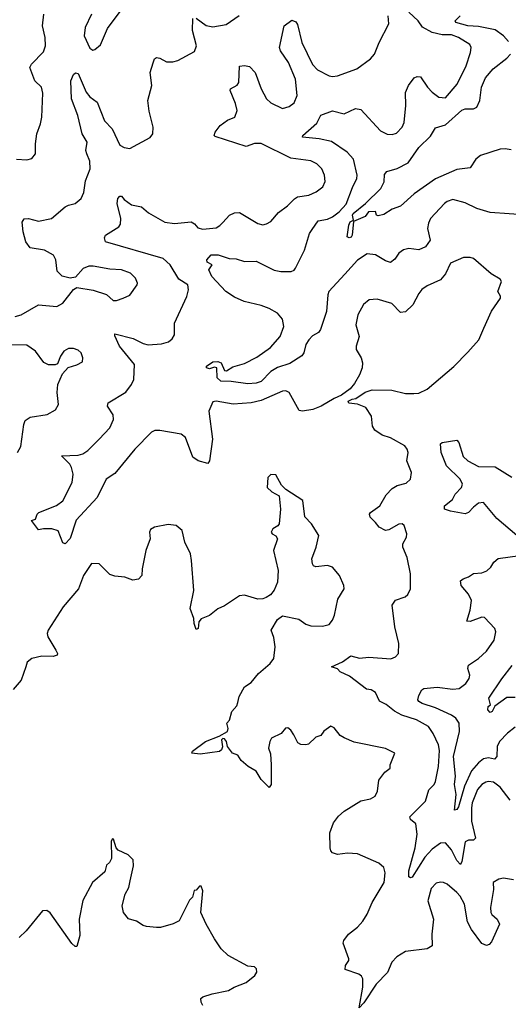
# Model space of a CAD drawing. Extents: x 1550320 to 1685906, y 509093 to 640511.
# Tile 362 of 532: x 1613882 to 1616824, y 599892 to 605822. Entities that reach past the tile are written whole.
import ezdxf

# ---------------------------------------------------------------- set-up
doc = ezdxf.new("R2010")
doc.units = 0

msp = doc.modelspace()

# ---------------------------------------------------------------- linework, layer by layer
at = {"layer": '0CON20XD'}
for points in [[(1613862.4, 604982.4), (1613925, 604977.5), (1613955, 604986), (1613976.3, 605013.7), (1613976.7, 605075), (1613985.6, 605134.4), (1614007.1, 605195), (1614014.3, 605235), (1614020.3, 605380.3), (1614013.8, 605415), (1613972.5, 605455), (1613943.9, 605535), (1613952.7, 605555), (1614025, 605628.1), (1614037.3, 605665), (1614035.3, 605715), (1614020, 605785), (1614028, 605855)], [(1614314.4, 605855), (1614275.7, 605775), (1614270.6, 605725), (1614305, 605650), (1614321.7, 605638.3), (1614335, 605642.5), (1614368.8, 605671.2), (1614411.3, 605768.7), (1614504, 605895)], [(1616944.1, 604645.9), (1616715, 604662), (1616635, 604685.7), (1616565, 604720), (1616490.5, 604739.5), (1616455, 604728), (1616438.8, 604715), (1616355.7, 604625), (1616342.6, 604597.4), (1616336.7, 604565), (1616354.4, 604495), (1616325, 604454.4), (1616285, 604436.7), (1616225, 604444.2), (1616193.2, 604436.8), (1616165, 604416), (1616140.6, 604379.4), (1616115, 604360.8), (1616085, 604368.9), (1616025, 604406.4), (1615975, 604411.9), (1615915, 604374.5), (1615839.6, 604290.4), (1615743.5, 604185), (1615736.7, 604165), (1615728.4, 604065), (1615693.1, 603956.9), (1615681.4, 603938.6), (1615645, 603918.9), (1615622.9, 603895), (1615605.4, 603865), (1615592.5, 603815), (1615581.7, 603798.3), (1615508.9, 603751.1), (1615435, 603727.3), (1615395, 603703.5), (1615335, 603643.2), (1615305, 603633.4), (1615255, 603629.2), (1615155, 603644.1), (1615093.1, 603645), (1615070.9, 603665), (1615068.8, 603725), (1615055, 603728.6), (1615025, 603718.9), (1615006.2, 603725), (1615006, 603735), (1615045, 603760.6), (1615075, 603763.3), (1615095.7, 603755), (1615115, 603710), (1615127, 603707), (1615165, 603731.9), (1615235, 603751.1), (1615309.6, 603790.4), (1615392.4, 603847.6), (1615451.2, 603915), (1615472.8, 603975), (1615465, 604019.2), (1615433.3, 604055), (1615385, 604082.5), (1615335, 604101.1), (1615234.1, 604125.9), (1615175, 604151.9), (1615124, 604185), (1615038, 604275), (1615021.2, 604315), (1615040, 604345), (1615011.4, 604361.4), (1615008.8, 604375), (1615035, 604406), (1615077, 604407), (1615143.2, 604383.2), (1615185, 604382.2), (1615235, 604366.2), (1615305, 604367.3), (1615415, 604313.1), (1615455, 604305.5), (1615517.5, 604305), (1615535, 604314), (1615543.6, 604326.4), (1615596.9, 604435), (1615626.5, 604535), (1615642, 604558), (1615678.5, 604611.5), (1615735, 604620), (1615766, 604634), (1615805, 604665.4), (1615847.8, 604712.2), (1615885, 604812.5), (1615912.2, 604865), (1615913.5, 604885), (1615891.5, 604981.5), (1615854.5, 605025), (1615758.4, 605088.4), (1615684.6, 605105.4), (1615585, 605113.8), (1615586.7, 605125), (1615670.8, 605199.2), (1615695, 605247.5), (1615765, 605274), (1615835, 605255.6), (1615903.2, 605286.8), (1615935, 605280.8), (1616055, 605151.9), (1616095, 605133.1), (1616125, 605130.8), (1616150.9, 605139.1), (1616185, 605174), (1616196.2, 605203.8), (1616207.5, 605305), (1616205.4, 605384.6), (1616222.2, 605425), (1616257.7, 605472.3), (1616275, 605481.1), (1616295, 605477.5), (1616337.5, 605415), (1616365, 605385.6), (1616405.6, 605355.6), (1616445, 605352.5), (1616516.5, 605433.5), (1616570.8, 605545), (1616597.1, 605625), (1616600.8, 605655), (1616592.4, 605672.4), (1616525, 605714.5), (1616481.2, 605731.2), (1616425, 605732.1), (1616365.3, 605745.3), (1616307.7, 605777.7), (1616281.8, 605815), (1616225, 605866.8)], [(1613855, 604034.5), (1613891.2, 604045), (1613995, 604104.3), (1614105, 604094.2), (1614142, 604115), (1614205, 604197.5), (1614225, 604210), (1614325, 604194), (1614405, 604168), (1614445, 604131.2), (1614465, 604130.8), (1614505.9, 604144.1), (1614545, 604163.8), (1614588.8, 604225), (1614591.2, 604235), (1614578.8, 604265), (1614550, 604295), (1614495.5, 604315.5), (1614425, 604319.4), (1614325, 604338), (1614297.7, 604337.7), (1614265, 604323.8), (1614217.7, 604272.3), (1614185, 604266), (1614137, 604277), (1614106.8, 604306.8), (1614100, 604375), (1614085, 604404.4), (1614031.2, 604435), (1613945, 604447.8), (1613919.6, 604485), (1613903.5, 604545), (1613897.7, 604602.3), (1613908, 604622), (1613935, 604624.2), (1613995, 604609.5), (1614074.4, 604625.6), (1614155.7, 604694.3), (1614175, 604706), (1614215, 604716.2), (1614251.2, 604745), (1614268.3, 604781.7), (1614278.3, 604851.7), (1614306.6, 604925), (1614305, 604970), (1614285.3, 605015), (1614280, 605035), (1614288.9, 605085), (1614258.3, 605135), (1614232.1, 605245), (1614193.6, 605345), (1614189.4, 605455), (1614205, 605492.5), (1614217, 605503), (1614235, 605497.5), (1614281.2, 605385), (1614305, 605358.5), (1614348.9, 605325), (1614392.7, 605212.7), (1614438.8, 605165), (1614485, 605066.2), (1614511.7, 605051.7), (1614545, 605047.1), (1614667, 605113), (1614683.8, 605135), (1614686, 605175), (1614661.3, 605271.3), (1614654.2, 605335), (1614677.5, 605425), (1614668.1, 605505), (1614685, 605562.5), (1614694.2, 605585.8), (1614706.4, 605593.6), (1614725, 605590.8), (1614765, 605567.5), (1614805, 605567.5), (1614835, 605577.5), (1614935, 605631.2), (1614945.6, 605665), (1614923.4, 605756.6), (1614925, 605830)], [(1616365, 600827.1), (1616321.4, 600778.6), (1616245, 600658.1), (1616235, 600652.9), (1616225, 600660), (1616224.7, 600695), (1616264, 600835), (1616276.1, 600916.1), (1616267.9, 600977.9), (1616235.7, 601005.7), (1616231.2, 601021.2), (1616326.2, 601115), (1616346.2, 601183.8), (1616377.5, 601215), (1616386.4, 601233.6), (1616404.5, 601325), (1616409.6, 601419.6), (1616404.4, 601455), (1616372.2, 601522.2), (1616342.5, 601565), (1616271.4, 601605), (1616183.2, 601633.2), (1616137.9, 601657.9), (1616088.4, 601698.4), (1616047.8, 601717.8), (1616025, 601769.4), (1615997.5, 601785), (1615970.2, 601790.2), (1615868.6, 601868.6), (1615811.9, 601895), (1615795, 601912), (1615760, 601925), (1615825, 601955.6), (1615875, 601990.6), (1615927.5, 601977.5), (1615985, 601983.2), (1616116.9, 601973.1), (1616145.6, 601984.4), (1616162, 602005), (1616164.2, 602065), (1616140, 602165), (1616123.8, 602295), (1616144.2, 602325.8), (1616203, 602347), (1616219.7, 602360.3), (1616234.3, 602395), (1616234.2, 602485), (1616215, 602582.5), (1616188.1, 602645), (1616189.4, 602665), (1616210.6, 602705), (1616212.9, 602725), (1616197.5, 602775), (1616185, 602785.8), (1616165, 602784.3), (1616105, 602749.4), (1616085, 602745.7), (1616046.7, 602765), (1616024.4, 602794.4), (1615992, 602825), (1615988, 602845), (1615994, 602855), (1616049.4, 602895), (1616088.8, 602961.2), (1616125, 602998.6), (1616155, 603017.5), (1616208.3, 603031.7), (1616234.2, 603055.8), (1616240.8, 603095), (1616213.8, 603165), (1616221.2, 603215), (1616215.7, 603235.7), (1616200, 603255), (1616115, 603303.8), (1616065, 603320), (1616020.5, 603350.5), (1616006.7, 603375), (1616001.2, 603435), (1615965.8, 603485.8), (1615915, 603507.5), (1615863, 603513), (1615860, 603525), (1615883, 603537), (1615905, 603540), (1615961.7, 603578.3), (1616005, 603593.8), (1616121.7, 603591.7), (1616205, 603570.8), (1616255, 603570), (1616285, 603572.5), (1616335, 603596.2), (1616495, 603733.3), (1616581.2, 603818.8), (1616646.2, 603895), (1616675.9, 603964.1), (1616723, 604067), (1616776.7, 604145), (1616777, 604157), (1616761.2, 604185), (1616783.3, 604245), (1616775, 604260), (1616720.9, 604290.9), (1616615, 604384.2), (1616595, 604390.8), (1616555, 604390), (1616475, 604355.8), (1616445, 604292), (1616415.4, 604254.6), (1616335, 604218.9), (1616303.1, 604196.9), (1616285, 604174), (1616250, 604105), (1616205, 604061.9), (1616175, 604059.2), (1616123.3, 604113.3), (1616035, 604139.2), (1615985.7, 604134.3), (1615952.4, 604107.6), (1615917.5, 604045), (1615906, 603985), (1615925.8, 603915), (1615908.8, 603855), (1615908.8, 603835), (1615938.8, 603785), (1615946, 603755), (1615944, 603725), (1615927.7, 603682.3), (1615898.8, 603631.2), (1615871.2, 603598.8), (1615820, 603560), (1615775, 603540.8), (1615696.3, 603493.7), (1615646.1, 603473.9), (1615585, 603463.5), (1615565, 603467.5), (1615505, 603576), (1615485, 603587.5), (1615464.5, 603585.5), (1615335, 603527.9), (1615275, 603514.5), (1615167.4, 603507.4), (1615065, 603525.6), (1615045, 603520), (1615020, 603465), (1615042.9, 603295), (1615024.3, 603165.7), (1615015, 603150), (1614956.7, 603165), (1614925, 603187.5), (1614880.6, 603305), (1614855, 603325.7), (1614725, 603348.8), (1614695, 603347.9), (1614675, 603338.2), (1614574.4, 603235), (1614455, 603088.1), (1614403.1, 603055), (1614349.4, 602945), (1614221.8, 602808.2), (1614185, 602696.7), (1614155, 602666.2), (1614140.8, 602670.8), (1614113, 602743), (1614075, 602756.7), (1614025, 602756.7), (1613995, 602750), (1613953.3, 602805), (1613976.7, 602813.3), (1613986.7, 602845), (1613997.5, 602855), (1614103.4, 602896.6), (1614141.4, 602925), (1614196.9, 603035), (1614204.4, 603085), (1614194, 603126), (1614184.4, 603145), (1614134.2, 603195.8), (1614235, 603200), (1614261.7, 603208.3), (1614292.4, 603227.6), (1614360, 603295), (1614425, 603364.2), (1614447.1, 603415), (1614445, 603442.5), (1614410, 603495), (1614414, 603515), (1614521.1, 603578.9), (1614555.4, 603624.6), (1614569.4, 603655), (1614573.6, 603745), (1614482.9, 603855), (1614455, 603917.5), (1614455, 603930), (1614565, 603901.2), (1614625, 603871.8), (1614655, 603863.8), (1614735, 603870), (1614777.2, 603882.8), (1614800.3, 603899.7), (1614813.3, 603925), (1614813.3, 603995), (1614888.1, 604155), (1614898.9, 604195), (1614894.4, 604224.4), (1614839.5, 604259.5), (1614788, 604345), (1614745, 604384.2), (1614398, 604485), (1614392.5, 604507.5), (1614398.8, 604525), (1614479.2, 604575), (1614488.9, 604591.1), (1614490.4, 604625), (1614469.2, 604715), (1614473.8, 604745), (1614485, 604760), (1614495, 604760), (1614510.3, 604740.3), (1614555, 604707.1), (1614615.5, 604695.5), (1614658.5, 604658.5), (1614755, 604601.8), (1614814.6, 604595.4), (1614914.5, 604604.5), (1614933.6, 604593.6), (1614955, 604568.6), (1614985, 604560.6), (1615065, 604569.2), (1615087.9, 604582.1), (1615105, 604601.2), (1615145.9, 604644.1), (1615175, 604658.8), (1615205, 604662), (1615315.5, 604595.5), (1615345, 604587.1), (1615367.6, 604592.4), (1615395, 604607.5), (1615439.4, 604660.6), (1615495, 604701.4), (1615537, 604743), (1615555.5, 604754.5), (1615623.3, 604765), (1615666.2, 604785), (1615708, 604815), (1615721.7, 604848.3), (1615718, 604885), (1615701.2, 604925), (1615671.2, 604955), (1615635, 604972.9), (1615515, 604988.2), (1615335, 605076.8), (1615295, 605076), (1615245, 605058.8), (1615059.7, 605119.7), (1615053.8, 605125), (1615058, 605145), (1615089.2, 605185), (1615133.1, 605216.9), (1615178, 605235), (1615191.4, 605275), (1615182.3, 605317.7), (1615148.6, 605395), (1615152, 605405), (1615191.1, 605428.9), (1615201.9, 605445), (1615205, 605542.5), (1615235, 605546.2), (1615265, 605540), (1615300.6, 605505), (1615335.6, 605405), (1615368.9, 605345), (1615395, 605320.6), (1615465, 605286.9), (1615505, 605299.2), (1615535, 605322), (1615552.5, 605365), (1615542.8, 605465), (1615501.2, 605565), (1615453.1, 605635), (1615445.6, 605655), (1615474.5, 605785.5), (1615520.7, 605819.3), (1615545, 605810), (1615555, 605793.3), (1615581.3, 605685), (1615645, 605552.2), (1615675, 605520.4), (1615744.6, 605484.6), (1615765, 605480), (1615795, 605483.3), (1615912.8, 605527.2), (1615993.4, 605586.6), (1616019.2, 605615), (1616047.1, 605685), (1616103.6, 605796.4), (1616101.1, 605845)], [(1614945, 605832), (1615005, 605786.7), (1615045, 605780), (1615125.9, 605794.1), (1615202.6, 605847.4)], [(1616825, 605691.8), (1616796, 605725), (1616745, 605761.8), (1616645, 605782.2), (1616581.2, 605785), (1616507.5, 605805), (1616503.3, 605815), (1616534.2, 605845)], [(1616841.1, 605038.9), (1616805, 605044.6), (1616775, 605042), (1616656.6, 605003.4), (1616628.1, 604981.9), (1616595, 604929.2), (1616515, 604920), (1616385, 604863.2), (1616256.7, 604773.3), (1616175, 604698.8), (1616125, 604682), (1616075, 604648), (1616041.2, 604641.2), (1616030, 604645), (1616025, 604667.5), (1615982.5, 604665), (1615962.9, 604637.1), (1615892.5, 604607.5), (1615884.4, 604525), (1615877.6, 604512.4), (1615865, 604507.5), (1615854.3, 604514.3), (1615862.8, 604585), (1615872.5, 604605), (1615892.5, 604615), (1615885.4, 604645), (1615890.8, 604655), (1615963.3, 604715), (1616055.6, 604805), (1616075.7, 604845), (1616079.5, 604890.5), (1616092.7, 604907.3), (1616155, 604925.8), (1616220.1, 604959.9), (1616285, 605053.4), (1616355, 605120), (1616385, 605170.7), (1616445, 605189.1), (1616545, 605277.4), (1616565.2, 605284.8), (1616615, 605285.8), (1616633.6, 605296.4), (1616651.6, 605335), (1616661.6, 605415), (1616687.6, 605472.4), (1616733.2, 605526.8), (1616815, 605590), (1616837.2, 605615)], [(1614226.1, 603743.9), (1614259.3, 603760.7), (1614262.5, 603785), (1614252.5, 603815), (1614235, 603832.5), (1614205, 603842.5), (1614175, 603842.5), (1614147.5, 603825), (1614126.7, 603795), (1614110, 603750), (1614095, 603743.3), (1614056.1, 603743.9), (1614028.3, 603758.3), (1613978, 603825), (1613925, 603862.9), (1613825, 603863.5)], [(1613868, 603215), (1613888.5, 603251.5), (1613906.6, 603383.4), (1613915, 603408.8), (1613945, 603429.2), (1614046.4, 603443.6), (1614096.6, 603473.4), (1614115.7, 603505), (1614107.3, 603577.3), (1614112.5, 603625), (1614140.5, 603689.5), (1614173, 603727), (1614226.1, 603743.9)], [(1616875.4, 602715.4), (1616755, 602817.1), (1616675, 602914), (1616645, 602910.6), (1616613.9, 602886.1), (1616585.2, 602854.8), (1616565, 602846.7), (1616475, 602862.4), (1616440, 602875), (1616440.5, 602895), (1616488.5, 602931.5), (1616504.7, 602965.3), (1616542.2, 603005), (1616548.5, 603025), (1616533.5, 603055), (1616451.2, 603135), (1616420.5, 603215), (1616415, 603267.5), (1616425, 603276.2), (1616515, 603288.8), (1616526.6, 603276.6), (1616552.1, 603192.1), (1616581.1, 603165), (1616645, 603131.6), (1616745, 603128.5), (1616845, 603066.7)], [(1616855, 600640.6), (1616795, 600651.4), (1616767.5, 600645), (1616733.6, 600626.4), (1616733.9, 600583.9), (1616717.5, 600475), (1616719.2, 600445), (1616725, 600432), (1616756, 600405), (1616770.8, 600375), (1616722.7, 600267.3), (1616708.8, 600251.2), (1616693.6, 600246.4), (1616665, 600257.5), (1616602.7, 600342.7), (1616578.1, 600388.1), (1616559.6, 600495), (1616535, 600542.9), (1616515, 600564.4), (1616455.3, 600615.3), (1616434.3, 600625.7), (1616415, 600627.8), (1616389.3, 600620.7), (1616360.2, 600589.8), (1616339.5, 600515), (1616372.7, 600405), (1616363.6, 600313.6), (1616365.5, 600244.5), (1616335, 600225.6), (1616205, 600209.2), (1616152.1, 600177.9), (1616122, 600145), (1616096.8, 600083.2), (1616027.4, 600012.6), (1615955, 599901.2), (1615925, 599870), (1615948.9, 599995), (1615947.5, 600045), (1615940.8, 600060.8), (1615924.2, 600074.2), (1615841.7, 600101.7), (1615843.3, 600125), (1615863.3, 600155), (1615863.3, 600165), (1615830.5, 600259.5), (1615834.3, 600275.7), (1615862, 600315), (1615915, 600356), (1615947.9, 600392.1), (1615974.5, 600435.5), (1616004.3, 600505), (1616075.8, 600625.8), (1616083.4, 600683.4), (1616074.3, 600715), (1616045, 600742.5), (1615915, 600798), (1615855, 600802.9), (1615795, 600794.4), (1615765, 600804.2), (1615755.6, 600815.6), (1615751.5, 600835), (1615748.5, 600925), (1615771.9, 600985), (1615800.8, 601025), (1615836.2, 601055), (1615935, 601117.5), (1615995, 601128.8), (1616023.3, 601145), (1616036.7, 601175), (1616045, 601242.5), (1616080.5, 601289.5), (1616112.5, 601315), (1616112.5, 601335), (1616140, 601405), (1616085, 601432), (1615895, 601471.4), (1615835, 601496.2), (1615811.7, 601511.7), (1615775, 601556.7), (1615755, 601566.7), (1615712.9, 601537.1), (1615695, 601510), (1615665, 601500), (1615620.5, 601459.5), (1615605, 601453.8), (1615575, 601456.2), (1615556.1, 601466.1), (1615533.3, 601515), (1615515, 601542.5), (1615496.4, 601556.4), (1615483.3, 601555), (1615457, 601523), (1615398.8, 601495), (1615388, 601475), (1615380, 601435), (1615391.3, 601401.3), (1615395.6, 601335), (1615395.8, 601215.8), (1615385, 601197.5), (1615335, 601246.2), (1615306, 601296), (1615257.5, 601325), (1615215, 601361.2), (1615195, 601392.5), (1615163.8, 601405), (1615133.9, 601443.9), (1615126.2, 601475), (1615115, 601490), (1615105, 601492.5), (1615097.5, 601485), (1615103.6, 601443.6), (1615098, 601425), (1615085, 601414.4), (1614968.7, 601398.7), (1614917.5, 601405), (1614923.2, 601416.8), (1615001.2, 601475), (1615083.9, 601506.1), (1615133.3, 601535), (1615137.7, 601552.3), (1615130, 601585), (1615145.9, 601604.1), (1615160, 601655), (1615189.7, 601690.3), (1615195, 601710), (1615203.8, 601745), (1615236.1, 601803.9), (1615275, 601830), (1615319.2, 601885), (1615390, 601945), (1615412, 601975), (1615420, 602045), (1615411.2, 602101.2), (1615396.2, 602145), (1615435, 602210), (1615465, 602232.5), (1615561.7, 602211.7), (1615605, 602181.2), (1615635, 602171.2), (1615705, 602168.8), (1615745, 602180), (1615766, 602205), (1615778, 602235), (1615798.3, 602331.7), (1615836.4, 602393.6), (1615833.8, 602415), (1615807.5, 602475), (1615765, 602524.2), (1615734.3, 602534.3), (1615665, 602526.2), (1615652, 602532), (1615644.1, 602544.1), (1615641.2, 602575), (1615668, 602645), (1615682.5, 602715), (1615638.8, 602785), (1615598.3, 602828.3), (1615586.1, 602926.1), (1615483.6, 602993.6), (1615458.8, 603018.8), (1615425, 603080), (1615395, 603083.8), (1615376.7, 603065), (1615372.5, 603005), (1615399.3, 602979.3), (1615443.8, 602953.8), (1615452.5, 602875), (1615443.8, 602785), (1615437.1, 602772.9), (1615406.7, 602755), (1615396.7, 602735), (1615402.5, 602725), (1615425, 602713.3), (1615434, 602695), (1615410, 602625), (1615437.5, 602505), (1615434, 602435), (1615414.3, 602385.7), (1615391.2, 602358.8), (1615367, 602343), (1615345, 602334.2), (1615315, 602332.5), (1615235, 602356), (1615205, 602352), (1615115, 602291.2), (1615075, 602273.3), (1615025.7, 602234.3), (1614975, 602213.3), (1614960, 602195), (1614957.5, 602155), (1614945, 602150), (1614932.5, 602185), (1614930, 602215), (1614907.5, 602275), (1614931.2, 602385), (1614916.7, 602565), (1614910, 602605), (1614876.2, 602675), (1614861.2, 602745), (1614825, 602776.2), (1614775, 602782), (1614694.3, 602765.7), (1614669.3, 602750.7), (1614663.8, 602735), (1614666.7, 602695), (1614642, 602625), (1614618.8, 602515), (1614616.7, 602475), (1614597.7, 602452.3), (1614563.6, 602446.4), (1614515, 602464), (1614455, 602470), (1614425, 602480), (1614360, 602545), (1614315, 602546.7), (1614266.9, 602475), (1614235.3, 602394.7), (1614143.1, 602285), (1614053.3, 602145), (1614048.1, 602125), (1614051.4, 602105), (1614099.2, 602025), (1614108.8, 602005), (1614106.7, 601995), (1614082.7, 601987.3), (1614015, 601988.2), (1613955, 601974.2), (1613927.1, 601952.9), (1613919.2, 601925), (1613890, 601845), (1613842, 601788)], [(1616865, 601560.9), (1616818.7, 601525), (1616770.8, 601475), (1616756.6, 601445), (1616754.6, 601385), (1616740.9, 601369.1), (1616705, 601376.8), (1616675, 601371.2), (1616645, 601347.3), (1616602.6, 601297.4), (1616560.2, 601205), (1616525, 601082.2), (1616515, 601065.6), (1616500.9, 601060.9), (1616509.4, 601155), (1616499.2, 601215), (1616505.2, 601265.2), (1616494.4, 601384.4), (1616529.3, 601535), (1616528.9, 601585), (1616507.7, 601615), (1616482.4, 601632.4), (1616385, 601678.3), (1616305, 601703.7), (1616285.4, 601715), (1616280.2, 601725), (1616285, 601751.5), (1616303.3, 601785), (1616315.2, 601794.8), (1616395, 601801.4), (1616489, 601791), (1616528, 601795), (1616568.9, 601825), (1616587.5, 601855), (1616592.5, 601875), (1616580.6, 601915), (1616584.3, 601935), (1616645, 601975.7), (1616692, 602018), (1616738.6, 602085), (1616749.2, 602135), (1616743.8, 602155), (1616680.9, 602220.9), (1616665, 602223.1), (1616595, 602197.5), (1616575, 602200), (1616593.8, 602265), (1616601.5, 602325), (1616585, 602362.5), (1616540, 602415), (1616536.7, 602443.3), (1616551.2, 602455), (1616585, 602465.6), (1616615, 602487.5), (1616665, 602490.8), (1616695, 602502), (1616718.8, 602525), (1616736.7, 602555), (1616763.2, 602576.8), (1616894.1, 602595.9)], [(1616865, 601738.9), (1616815, 601739.2), (1616742.3, 601687.7), (1616726, 601655), (1616715, 601650), (1616700.8, 601665), (1616703.3, 601685), (1616717.5, 601695), (1616706.7, 601735), (1616785, 601852), (1616847.4, 601932.6)], [(1616835, 601121.8), (1616775, 601199.4), (1616735, 601229.1), (1616705.3, 601234.7), (1616689.6, 601230.4), (1616664.5, 601215), (1616638.5, 601185), (1616605.5, 601105.5), (1616601.9, 601075), (1616603.3, 600995), (1616627.2, 600892.8), (1616615, 600880), (1616585, 600881.5), (1616565, 600870.8), (1616545, 600752.5), (1616535.7, 600734.3), (1616515, 600757.1), (1616482.6, 600822.6), (1616445, 600865.4), (1616415, 600862.7), (1616365, 600827.1)], [(1614984, 599885), (1614973.8, 599905), (1614973.6, 599926.4), (1614985, 599936.7), (1615040, 599955), (1615140, 599975), (1615174, 599996), (1615245.9, 600024.1), (1615297.5, 600065), (1615310, 600085), (1615307.5, 600105), (1615295, 600117.5), (1615255, 600122.5), (1615136.4, 600186.4), (1615095.9, 600225.9), (1615055, 600286.7), (1615003.9, 600373.9), (1614973.3, 600445), (1614983.8, 600575), (1614975, 600602.5), (1614965, 600602.5), (1614945, 600580), (1614933, 600577), (1614922.5, 600537.5), (1614905, 600520), (1614841.2, 600395), (1614806.4, 600376.4), (1614730, 600355), (1614705, 600354), (1614645, 600360), (1614625, 600366.2), (1614585, 600393.3), (1614536.4, 600406.4), (1614506.7, 600445), (1614498.8, 600485), (1614518, 600555), (1614540, 600595), (1614548, 600635), (1614568, 600725), (1614565, 600762.5), (1614535, 600791.2), (1614475, 600820), (1614462.5, 600835), (1614447, 600887), (1614441.7, 600888.3), (1614432.5, 600875), (1614435, 600770), (1614423, 600747), (1614405, 600730), (1614395, 600690), (1614320, 600625), (1614262, 600518), (1614240, 600405), (1614243.6, 600306.4), (1614225, 600240), (1614215, 600240), (1614195, 600257.5), (1614065, 600442.5), (1614045, 600457.5), (1614020, 600455), (1613920, 600335), (1613878.8, 600295)]]:
    msp.add_lwpolyline(points, dxfattribs=at)

doc.saveas('drawing.dxf')
